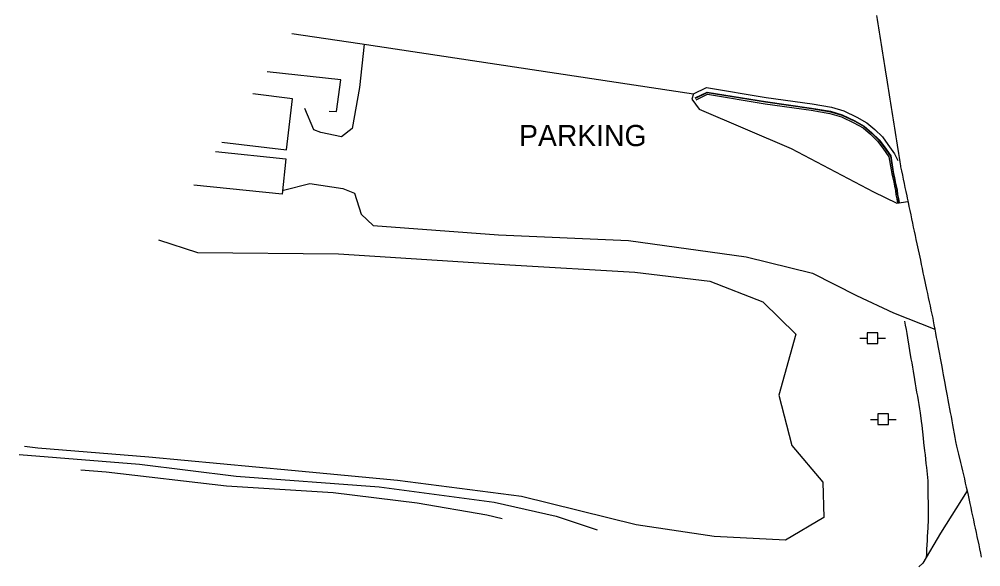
# Model space of a CAD drawing. Extents: x 1901471 to 1963503, y 756461 to 799997.
# Drawn here: x 1939678.3 to 1939905.4, y 780318.3 to 780447.6 of the extents above; entities that cross this region are included whole.
import ezdxf

# ---------------------------------------------------------------- set-up
doc = ezdxf.new("R2010")
doc.units = 0
for name, color, linetype in [('Default', 7, 'Continuous'), ('RD_EX_Bldg', 7, 'Continuous'), ('RD_EX_Conc', 7, 'Continuous'), ('RD_EX_Fence_Other', 7, 'Continuous'), ('RD_EX_Road', 7, 'Continuous'), ('RD_EX_UT', 7, 'Continuous'), ('RD_EX_VEG', 7, 'Continuous')]:
    doc.layers.add(name, color=color, linetype=linetype)

# ---------------------------------------------------------------- blocks, each defined once
blk = doc.blocks.new('PP')
at = {"layer": 'RD_EX_UT'}
for p, q in [((2.49, 2.51), (-2.51, 2.51)), ((-2.51, 2.51), (-2.51, -2.49)), ((2.49, -2.49), (2.49, 2.51)), ((-5.94, -0.05), (-2.47, -0.05)), ((-2.51, -2.49), (2.49, -2.49)), ((2.42, -0.05), (6.06, -0.05))]:
    blk.add_line(p, q, dxfattribs=at)

msp = doc.modelspace()

# ---------------------------------------------------------------- linework, layer by layer
at = {"layer": 'RD_EX_Bldg'}
for points in [[(1939751.54, 780425.87), (1939753.28, 780425.81), (1939754.31, 780433.28), (1939736.88, 780435.14)], [(1939726.15, 780418.58), (1939741.44, 780416.72), (1939742.91, 780428.79), (1939733.51, 780429.93)], [(1939724.71, 780416.36), (1939741.27, 780414.64), (1939740.4, 780406.27), (1939719.57, 780408.43)]]:
    msp.add_lwpolyline(points, dxfattribs=at)
at = {"layer": 'RD_EX_Conc'}
for points in [[(1939838, 780429.02), (1939840.82, 780430.38), (1939854.6, 780428.13), (1939865.47, 780426.57), (1939869.94, 780425.83), (1939872.7, 780424.99), (1939875.71, 780423.59), (1939877.92, 780422.31), (1939879.74, 780420.77), (1939881.46, 780419.11), (1939882.71, 780417.43), (1939884.16, 780415.31), (1939884.64, 780412.12), (1939884.85, 780411.14), (1939885.06, 780410.17), (1939885.26, 780409.19), (1939885.48, 780408.21), (1939885.68, 780407.23), (1939885.79, 780406.23), (1939885.98, 780405.25), (1939886.19, 780404.27)], [(1939838.05, 780428.93), (1939840.84, 780430.28), (1939854.59, 780428.03), (1939865.45, 780426.47), (1939869.91, 780425.73), (1939872.66, 780424.9), (1939875.66, 780423.5), (1939877.86, 780422.23), (1939879.68, 780420.7), (1939881.38, 780419.04), (1939882.62, 780417.38), (1939884.08, 780415.26), (1939884.56, 780412.11), (1939884.77, 780411.13), (1939884.98, 780410.15), (1939885.18, 780409.17), (1939885.4, 780408.2), (1939885.6, 780407.22), (1939885.71, 780406.22), (1939885.9, 780405.24), (1939886.04, 780404.23)], [(1939838.22, 780428.57), (1939840.9, 780429.86), (1939854.53, 780427.63), (1939865.39, 780426.07), (1939869.82, 780425.34), (1939872.52, 780424.53), (1939875.48, 780423.15), (1939877.63, 780421.9), (1939879.41, 780420.4), (1939881.08, 780418.78), (1939882.3, 780417.14), (1939883.73, 780415.06), (1939884.25, 780412.04), (1939884.45, 780411.06), (1939884.66, 780410.08), (1939884.87, 780409.11), (1939885.09, 780408.13), (1939885.28, 780407.15), (1939885.39, 780406.15), (1939885.58, 780405.17), (1939885.8, 780404.18)]]:
    msp.add_lwpolyline(points, dxfattribs=at)
at = {"layer": 'RD_EX_Fence_Other'}
msp.add_lwpolyline([(1939678.33, 780344.81), (1939706.77, 780342.55), (1939729.58, 780339.72), (1939763.31, 780337.17), (1939790.54, 780333.61), (1939805.18, 780330.26), (1939814.86, 780327.08)], dxfattribs=at)
at = {"layer": 'RD_EX_Road'}
for points in [[(1939880.84, 780448.48), (1939881, 780447.5), (1939881.16, 780446.51), (1939881.31, 780445.52), (1939881.47, 780444.53), (1939881.63, 780443.54), (1939881.78, 780442.56), (1939881.94, 780441.57), (1939882.1, 780440.58), (1939882.25, 780439.59), (1939882.41, 780438.61), (1939882.57, 780437.62), (1939882.72, 780436.63), (1939882.88, 780435.64), (1939883.35, 780432.68), (1939883.51, 780431.69), (1939883.66, 780430.71), (1939883.82, 780429.72), (1939883.98, 780428.73), (1939884.13, 780427.74), (1939884.29, 780426.76), (1939884.45, 780425.77), (1939884.6, 780424.78), (1939884.76, 780423.79), (1939884.92, 780422.8), (1939885.07, 780421.82), (1939885.23, 780420.83), (1939885.39, 780419.84), (1939885.55, 780418.85), (1939885.7, 780417.87), (1939886.02, 780415.89), (1939886.17, 780414.9), (1939886.33, 780413.92), (1939886.49, 780412.93), (1939886.52, 780412.74), (1939886.72, 780411.76), (1939886.92, 780410.79), (1939887.13, 780409.81), (1939887.33, 780408.83), (1939887.53, 780407.85), (1939887.74, 780406.87), (1939887.94, 780405.89), (1939888.06, 780405.33), (1939888.26, 780404.36), (1939888.47, 780403.38), (1939888.68, 780402.4), (1939888.89, 780401.42), (1939889.09, 780400.44), (1939889.3, 780399.46), (1939889.51, 780398.49), (1939889.72, 780397.51), (1939889.93, 780396.53), (1939890.13, 780395.55), (1939890.34, 780394.57), (1939891.17, 780390.66), (1939891.38, 780389.68), (1939891.59, 780388.7), (1939891.79, 780387.73), (1939892, 780386.75), (1939892.63, 780383.81), (1939892.83, 780382.84), (1939893.04, 780381.86), (1939893.25, 780380.88), (1939893.46, 780379.9), (1939893.66, 780378.92), (1939893.87, 780377.94), (1939894.08, 780376.97), (1939894.2, 780376.39), (1939894.39, 780375.4), (1939894.57, 780374.42), (1939894.75, 780373.44), (1939894.94, 780372.45), (1939895.12, 780371.47), (1939895.3, 780370.49), (1939895.67, 780368.52), (1939895.85, 780367.54), (1939896.22, 780365.57), (1939896.4, 780364.59), (1939896.58, 780363.61), (1939896.95, 780361.64), (1939897.13, 780360.66), (1939897.5, 780358.69), (1939897.68, 780357.71), (1939898.23, 780354.76), (1939898.41, 780353.78), (1939898.6, 780352.79), (1939898.78, 780351.81), (1939899.33, 780348.86), (1939899.51, 780347.88), (1939899.71, 780346.83), (1939899.94, 780345.86), (1939900.17, 780344.88), (1939900.63, 780342.94), (1939900.86, 780341.97), (1939901.1, 780340.99), (1939901.56, 780339.05), (1939901.79, 780338.08), (1939902.02, 780337.1), (1939902.23, 780336.22), (1939902.44, 780335.25), (1939902.86, 780333.29), (1939903.07, 780332.31), (1939903.27, 780331.33), (1939903.48, 780330.36), (1939903.69, 780329.38), (1939903.9, 780328.4), (1939904.11, 780327.42), (1939904.32, 780326.45), (1939904.53, 780325.47), (1939904.95, 780323.51), (1939905.15, 780322.54), (1939905.36, 780321.56), (1939905.57, 780320.58)], [(1939742.75, 780444.19), (1939758.75, 780441.87), (1939837.57, 780429.92), (1939840.67, 780431.42), (1939854.76, 780429.12), (1939865.62, 780427.56), (1939870.16, 780426.8), (1939873.06, 780425.93), (1939876.17, 780424.48), (1939878.5, 780423.13), (1939880.42, 780421.51), (1939882.21, 780419.77), (1939883.52, 780418.02), (1939885.03, 780415.82), (1939885.82, 780414.23)], [(1939759.83, 780441.71), (1939758.71, 780431.44), (1939756.93, 780421.75), (1939754.44, 780419.83), (1939749.56, 780420.84), (1939747.9, 780421.42), (1939745.77, 780426.49)], [(1939837.57, 780429.92), (1939837.19, 780428.66), (1939838.94, 780426.37), (1939860.64, 780417.08), (1939880.14, 780406.84), (1939885.65, 780404.11), (1939888.22, 780404.57)], [(1939740.71, 780407.18), (1939746.99, 780408.79), (1939754.8, 780407.59), (1939757.53, 780406.53), (1939759.08, 780401.56), (1939761.93, 780398.87), (1939791.56, 780396.64), (1939822.23, 780395.33), (1939850, 780391.52), (1939865.69, 780387.63), (1939876.09, 780382.35), (1939884.85, 780378.26), (1939894.57, 780374.43)], [(1939887.46, 780376.31), (1939887.62, 780375.33), (1939887.79, 780374.34), (1939887.96, 780373.36), (1939888.12, 780372.37), (1939888.46, 780370.4), (1939888.62, 780369.41), (1939888.96, 780367.44), (1939889.13, 780366.46), (1939889.29, 780365.47), (1939889.46, 780364.49), (1939889.79, 780362.51), (1939889.96, 780361.53), (1939890.13, 780360.54), (1939890.29, 780359.56), (1939890.46, 780358.57), (1939890.63, 780357.59), (1939890.8, 780356.6), (1939890.96, 780355.62), (1939891.13, 780354.63), (1939891.4, 780352.66), (1939891.51, 780351.66), (1939891.84, 780348.68), (1939891.95, 780347.69), (1939892.17, 780345.7), (1939892.28, 780344.71), (1939892.39, 780343.72), (1939892.5, 780342.72), (1939892.61, 780341.73), (1939892.95, 780338.65), (1939892.96, 780337.65), (1939892.96, 780336.65), (1939892.97, 780335.65), (1939892.97, 780334.65), (1939892.98, 780333.65), (1939892.99, 780332.65), (1939892.99, 780331.66), (1939893, 780330.66), (1939893, 780329.66), (1939893.01, 780329.48), (1939892.9, 780327.48), (1939892.85, 780326.48), (1939892.8, 780325.48), (1939892.75, 780324.49), (1939892.69, 780323.49), (1939892.64, 780322.49), (1939892.59, 780321.49), (1939892.54, 780320.51)], [(1939792.41, 780329.66), (1939788.79, 780330.52), (1939772.29, 780333.36), (1939752.48, 780335.75), (1939727.28, 780337.37), (1939698.83, 780340.69), (1939692.9, 780341.12)], [(1939902.23, 780336.22), (1939895.93, 780326.22), (1939891.74, 780319.16), (1939890.82, 780318.33)]]:
    msp.add_lwpolyline(points, dxfattribs=at)
at = {"layer": 'RD_EX_VEG'}
msp.add_lwpolyline([(1939711.2, 780395.51), (1939720.43, 780392.5), (1939753.77, 780392.21), (1939794.2, 780389.62), (1939823.75, 780387.88), (1939841.42, 780385.75), (1939854, 780380.89), (1939861.75, 780373.2), (1939857.73, 780358.85), (1939860.84, 780346.92), (1939868.16, 780338.3), (1939868.4, 780329.98), (1939859.31, 780324.64), (1939842.46, 780325.45), (1939824.07, 780328.25), (1939796.93, 780334.92), (1939767.69, 780338.7), (1939742.62, 780341.08), (1939708.92, 780344.23), (1939682.69, 780346.34), (1939679.59, 780346.74)], dxfattribs=at)

# ---------------------------------------------------------------- block references
at = {"layer": 'Default', "xscale": 0.5039370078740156, "yscale": 0.5039370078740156}
for p in [(1939879.88, 780372.3), (1939882.42, 780353.14)]:
    msp.add_blockref('PP', p, dxfattribs=at)

# ---------------------------------------------------------------- texts
at = {"layer": 'RD_EX_Road'}
msp.add_text('PARKING', height=5, dxfattribs=at).set_placement((1939796.4, 780417.61))

doc.saveas('drawing.dxf')
